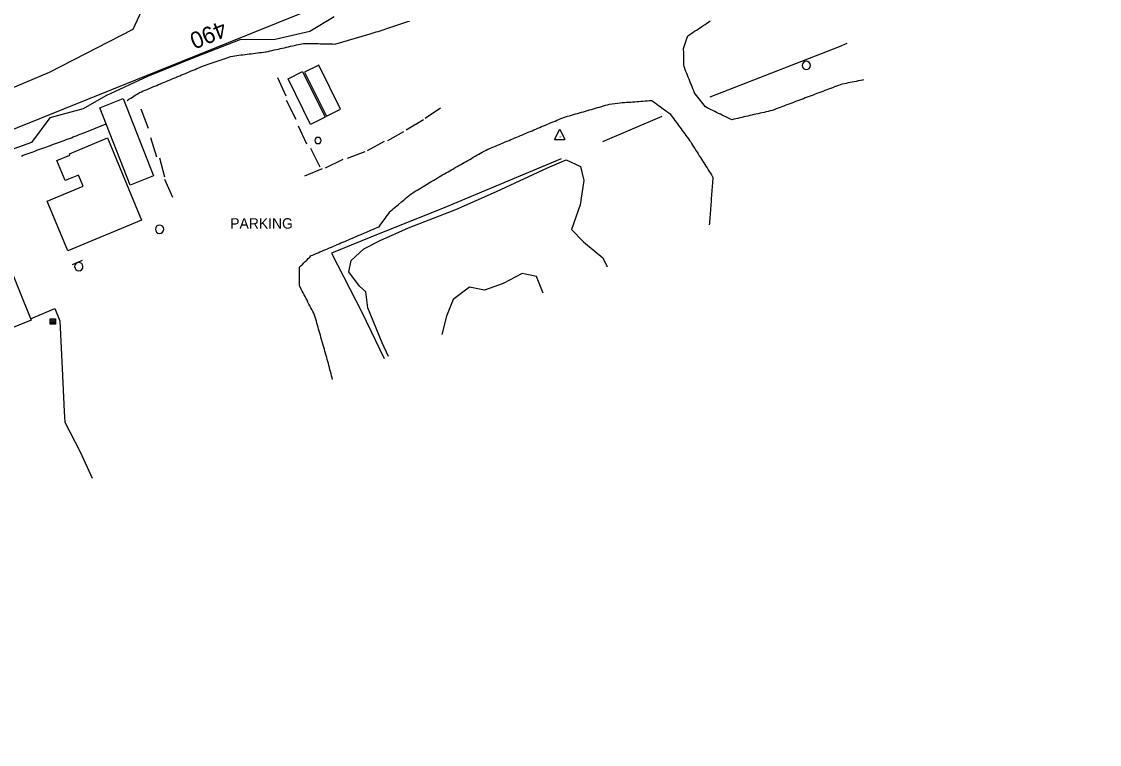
# Model space of a CAD drawing. Extents: x 1901471 to 1963503, y 756461 to 799997.
# Drawn here: x 1931154 to 1931673, y 773252 to 773600 of the extents above; entities that cross this region are included whole.
import ezdxf

# ---------------------------------------------------------------- set-up
doc = ezdxf.new("R2010")
doc.units = 0
for name, color, linetype in [('Default', 7, 'Continuous'), ('RD_EX_Bldg', 7, 'Continuous'), ('RD_EX_DR_Inlet', 7, 'Continuous'), ('RD_EX_Fence_Other', 7, 'Continuous'), ('RD_EX_Misc', 7, 'Continuous'), ('RD_EX_Road', 7, 'Continuous'), ('RD_EX_UT', 7, 'Continuous'), ('RD_EX_VEG', 7, 'Continuous'), ('RD_HC_TX_Sta50', 7, 'Continuous')]:
    doc.layers.add(name, color=color, linetype=linetype)

# ---------------------------------------------------------------- blocks, each defined once
blk = doc.blocks.new('POST')
at = {"layer": 'Default'}
for start, end in [(90, 270), (270, 90)]:
    blk.add_arc((0, 0), 0.127, start, end, dxfattribs=at)
blk = doc.blocks.new('OP')
at = {"layer": 'Default'}
for start, end in [(90, 270), (270, 90)]:
    blk.add_arc((0, 0), 0.127, start, end, dxfattribs=at)
blk = doc.blocks.new('LP')
at = {"layer": 'RD_EX_UT'}
for p, q in [((-5, -3.7), (0, 6.3)), ((0, 6.3), (5, -3.7)), ((-5, -3.7), (5, -3.7))]:
    blk.add_line(p, q, dxfattribs=at)
blk.add_text('L/P', height=2, dxfattribs=at).set_placement((-2.4, -2.4))
blk = doc.blocks.new('SIGN2')
at = {"layer": 'Default'}
blk.add_lwpolyline([(-0.127, 0.169), (-0.127, -0.169)], dxfattribs=at)
for start, end in [(0, 180), (180, 0)]:
    blk.add_arc((0, 0), 0.127, start, end, dxfattribs=at)
blk = doc.blocks.new('DI')
at = {"layer": 'RD_EX_DR_Inlet'}
for p, q in [((-2.5, 0.9), (2.5, 0.9)), ((-0.8, 2.6), (-0.8, -2.4)), ((0.9, 2.6), (0.9, -2.4)), ((-2.5, -0.8), (2.5, -0.8))]:
    blk.add_line(p, q, dxfattribs=at)
blk.add_lwpolyline([(-2.5, -2.4), (-2.5, 2.6), (2.5, 2.6), (2.5, -2.4)], close=True, dxfattribs=at)

msp = doc.modelspace()

# ---------------------------------------------------------------- linework, layer by layer
at = {"layer": 'RD_EX_Bldg'}
for points in [[(1931289.66, 773575.51), (1931300.48, 773553.58), (1931293.48, 773550.12), (1931282.65, 773572.06)], [(1931290.61, 773575.26), (1931301.13, 773554.03), (1931307.9, 773557.39), (1931297.39, 773578.61)], [(1931206.7, 773520.98), (1931192.06, 773558.13), (1931203.37, 773562.58), (1931218.01, 773525.44)], [(1931212.23, 773504.15), (1931176.67, 773489.37), (1931166.74, 773513.26), (1931184.1, 773520.48), (1931181.9, 773525.78), (1931175.49, 773523.12), (1931171.49, 773532.72), (1931177.76, 773535.33), (1931177.48, 773536.01), (1931195.82, 773543.64)], [(1930948.47, 773443.97), (1931133.61, 773518.92), (1931159.12, 773455.92), (1930973.98, 773380.97)]]:
    msp.add_lwpolyline(points, close=True, dxfattribs=at)
at = {"layer": 'RD_EX_Fence_Other'}
for points in [[(1930883.92, 773251.93), (1930841.28, 773321.31), (1930791.03, 773402.61), (1930839.93, 773422.41), (1931152.53, 773548.65), (1931310.94, 773612.53), (1931385, 773642.45), (1931468.45, 773675.64), (1931536.16, 773703.67), (1931591.33, 773725.81), (1931645.77, 773747.61), (1931712.96, 773774.83), (1931772.82, 773798.6), (1931875.14, 773840.05), (1931910.04, 773764.44), (1931916.9, 773748.07)], [(1931485.63, 773563.45), (1931547.96, 773587.66), (1931551.6, 773589.14)], [(1931462.42, 773554), (1931433.84, 773541.79)], [(1931414, 773533.52), (1931356.94, 773509.65), (1931327.59, 773498.02), (1931303.63, 773488.17), (1931318.12, 773459.81), (1931328.82, 773437.58)]]:
    msp.add_lwpolyline(points, dxfattribs=at)
at = {"layer": 'RD_EX_Road'}
for points in [[(1931205.3, 773561.66), (1931206.14, 773562.2), (1931206.98, 773562.74), (1931207.82, 773563.28), (1931208.67, 773563.82), (1931209.51, 773564.36), (1931210.35, 773564.9), (1931211.17, 773565.43), (1931212.09, 773565.81), (1931213.01, 773566.2), (1931213.93, 773566.58), (1931214.86, 773566.97), (1931215.78, 773567.35), (1931216.7, 773567.74), (1931217.62, 773568.12), (1931218.55, 773568.51), (1931219.47, 773568.89), (1931220.39, 773569.28), (1931221.32, 773569.66), (1931222.24, 773570.05), (1931223.16, 773570.43), (1931224.08, 773570.82), (1931225.01, 773571.2), (1931225.93, 773571.59), (1931226.85, 773571.98), (1931227.77, 773572.36), (1931228.7, 773572.75), (1931229.62, 773573.13), (1931230.54, 773573.52), (1931231.47, 773573.9), (1931232.39, 773574.29), (1931233.31, 773574.67), (1931234.23, 773575.06), (1931235.16, 773575.44), (1931236.08, 773575.83), (1931237, 773576.21), (1931237.92, 773576.6), (1931238.85, 773576.98), (1931239.77, 773577.37), (1931240.69, 773577.75), (1931241.62, 773578.14), (1931241.94, 773578.27), (1931242.88, 773578.59), (1931243.83, 773578.91), (1931244.78, 773579.23), (1931245.73, 773579.55), (1931246.67, 773579.87), (1931247.62, 773580.19), (1931248.57, 773580.51), (1931249.52, 773580.83), (1931250.46, 773581.15), (1931251.41, 773581.47), (1931252.36, 773581.79), (1931253.31, 773582.11), (1931254.25, 773582.43), (1931255.2, 773582.75), (1931256.03, 773583.02), (1931257.02, 773583.15), (1931258.01, 773583.27), (1931259, 773583.4), (1931259.99, 773583.52), (1931260.98, 773583.64), (1931261.98, 773583.77), (1931262.97, 773583.89), (1931263.96, 773584.01), (1931264.95, 773584.14), (1931265.94, 773584.26), (1931266.93, 773584.38), (1931267.93, 773584.51), (1931268.92, 773584.63), (1931269.91, 773584.76), (1931270.9, 773584.88), (1931271.89, 773585), (1931272.16, 773585.04), (1931273.14, 773585.26), (1931274.11, 773585.48), (1931275.09, 773585.7), (1931276.06, 773585.92), (1931277.04, 773586.14), (1931278.01, 773586.36), (1931278.98, 773586.59), (1931279.96, 773586.81), (1931280.93, 773587.03), (1931281.91, 773587.25), (1931282.88, 773587.47), (1931283.86, 773587.69), (1931284.83, 773587.91), (1931285.8, 773588.13), (1931286.78, 773588.36), (1931287.75, 773588.58), (1931290.11, 773589.11), (1931291.11, 773589.09), (1931292.11, 773589.07), (1931293.11, 773589.05), (1931294.1, 773589.02), (1931295.1, 773589), (1931296.1, 773588.98), (1931297.1, 773588.96), (1931298.1, 773588.94), (1931299.1, 773588.91), (1931300.1, 773588.89), (1931301.1, 773588.87), (1931302.1, 773588.85), (1931303.1, 773588.83), (1931304.1, 773588.8), (1931305.16, 773588.78), (1931322.17, 773593.63), (1931323.12, 773593.94), (1931324.06, 773594.25), (1931325.01, 773594.57), (1931325.96, 773594.88), (1931326.91, 773595.19), (1931327.86, 773595.5), (1931328.81, 773595.81), (1931329.76, 773596.12), (1931330.71, 773596.43), (1931331.66, 773596.74), (1931332.61, 773597.05), (1931333.56, 773597.37), (1931334.51, 773597.68), (1931335.45, 773597.99), (1931336.4, 773598.3), (1931337.35, 773598.61), (1931338.3, 773598.92), (1931339.25, 773599.23), (1931340.2, 773599.54), (1931341.15, 773599.85)], [(1931559.48, 773571.49), (1931558.91, 773571.38), (1931557.93, 773571.19), (1931556.95, 773571.01), (1931555.97, 773570.82), (1931554.98, 773570.63), (1931554, 773570.44), (1931553.02, 773570.25), (1931552.04, 773570.06), (1931551.06, 773569.87), (1931550.07, 773569.69), (1931549.09, 773569.5), (1931548.29, 773569.19), (1931547.36, 773568.84), (1931546.42, 773568.49), (1931545.48, 773568.14), (1931544.55, 773567.78), (1931543.61, 773567.43), (1931542.68, 773567.08), (1931541.74, 773566.72), (1931540.81, 773566.37), (1931539.87, 773566.02), (1931538.94, 773565.66), (1931538, 773565.31), (1931537.07, 773564.96), (1931536.13, 773564.6), (1931535.19, 773564.25), (1931534.26, 773563.9), (1931533.32, 773563.54), (1931532.39, 773563.19), (1931531.45, 773562.84), (1931530.52, 773562.48), (1931529.58, 773562.13), (1931528.65, 773561.78), (1931527.71, 773561.42), (1931526.78, 773561.07), (1931525.84, 773560.72), (1931524.91, 773560.36), (1931523.97, 773560.01), (1931523.03, 773559.66), (1931522.1, 773559.3), (1931521.16, 773558.95), (1931520.23, 773558.6), (1931519.29, 773558.24), (1931518.36, 773557.89), (1931517.42, 773557.54), (1931516.49, 773557.18), (1931515.55, 773556.83), (1931514.55, 773556.6), (1931513.58, 773556.38), (1931512.6, 773556.15), (1931511.63, 773555.93), (1931510.65, 773555.71), (1931509.68, 773555.48), (1931508.71, 773555.26), (1931507.73, 773555.04), (1931506.76, 773554.81), (1931505.78, 773554.59), (1931504.81, 773554.37), (1931503.83, 773554.14), (1931502.86, 773553.92), (1931501.88, 773553.69), (1931500.91, 773553.47), (1931499.93, 773553.25), (1931498.96, 773553.02), (1931497.99, 773552.8), (1931497.01, 773552.58), (1931496.04, 773552.35), (1931495.09, 773552.82), (1931494.19, 773553.26), (1931493.29, 773553.7), (1931492.4, 773554.14), (1931491.5, 773554.57), (1931490.6, 773555.01), (1931489.7, 773555.45), (1931488.8, 773555.89), (1931487.91, 773556.33), (1931487.01, 773556.77), (1931486.11, 773557.21), (1931485.21, 773557.65), (1931484.31, 773558.09), (1931483.42, 773558.53), (1931482.81, 773559.32), (1931482.2, 773560.12), (1931481.59, 773560.91), (1931480.98, 773561.7), (1931480.37, 773562.49), (1931479.76, 773563.29), (1931479.15, 773564.08), (1931478.54, 773564.87), (1931478.14, 773565.38), (1931477.77, 773566.31), (1931477.4, 773567.24), (1931477.03, 773568.17), (1931476.66, 773569.09), (1931476.29, 773570.02), (1931475.92, 773570.95), (1931475.55, 773571.88), (1931475.18, 773572.81), (1931474.81, 773573.73), (1931474.43, 773574.66), (1931474.06, 773575.59), (1931473.69, 773576.52), (1931473.32, 773577.45), (1931473.11, 773577.98), (1931473.09, 773578.98), (1931473.07, 773579.98), (1931473.04, 773580.98), (1931473.02, 773581.98), (1931473, 773582.98), (1931472.98, 773583.98), (1931472.96, 773584.98), (1931472.94, 773585.97), (1931472.93, 773586.63), (1931473.23, 773587.58), (1931473.54, 773588.54), (1931473.85, 773589.49), (1931474.15, 773590.44), (1931474.46, 773591.39), (1931474.77, 773592.34), (1931474.88, 773592.69), (1931475.72, 773593.24), (1931476.55, 773593.79), (1931477.39, 773594.34), (1931478.22, 773594.89), (1931479.05, 773595.45), (1931479.89, 773596), (1931480.72, 773596.55), (1931481.56, 773597.1), (1931482.39, 773597.65), (1931483.23, 773598.2), (1931484.06, 773598.75), (1931484.9, 773599.3), (1931485.73, 773599.86)], [(1931277.64, 773572.74), (1931281.57, 773563.8)], [(1931281.75, 773561.84), (1931286.33, 773552.59)], [(1931304.11, 773427.43), (1931303.87, 773428.31), (1931303.61, 773429.28), (1931303.35, 773430.24), (1931303.09, 773431.21), (1931302.82, 773432.17), (1931302.56, 773433.14), (1931302.3, 773434.1), (1931302.04, 773435.07), (1931301.51, 773437), (1931301.25, 773437.96), (1931300.99, 773438.93), (1931300.72, 773439.89), (1931300.65, 773440.14), (1931300.38, 773441.1), (1931300.11, 773442.06), (1931299.83, 773443.02), (1931299.56, 773443.99), (1931298.47, 773447.83), (1931298.2, 773448.79), (1931297.92, 773449.76), (1931297.65, 773450.72), (1931297.38, 773451.68), (1931297.1, 773452.64), (1931296.83, 773453.6), (1931296.56, 773454.57), (1931296.28, 773455.53), (1931296.01, 773456.49), (1931295.74, 773457.45), (1931295.46, 773458.41), (1931295, 773459.31), (1931294.54, 773460.19), (1931294.08, 773461.08), (1931293.62, 773461.97), (1931293.16, 773462.86), (1931292.71, 773463.75), (1931292.25, 773464.64), (1931291.79, 773465.52), (1931291.33, 773466.41), (1931290.87, 773467.3), (1931290.41, 773468.19), (1931289.95, 773469.08), (1931289.49, 773469.97), (1931289.03, 773470.85), (1931288.11, 773472.63), (1931288.12, 773474.45), (1931288.12, 773475.45), (1931288.12, 773476.45), (1931288.13, 773477.45), (1931288.13, 773478.45), (1931288.13, 773479.45), (1931288.13, 773480.45), (1931288.13, 773481.45), (1931288.82, 773482.11), (1931289.53, 773482.81), (1931290.25, 773483.51), (1931290.96, 773484.21), (1931291.68, 773484.9), (1931292.39, 773485.6), (1931293.11, 773486.3), (1931293.83, 773487), (1931294.34, 773487.22), (1931295.26, 773487.61), (1931296.18, 773488), (1931297.1, 773488.39), (1931298.02, 773488.78), (1931298.93, 773489.18), (1931299.85, 773489.57), (1931300.77, 773489.96), (1931301.69, 773490.35), (1931302.61, 773490.74), (1931303.53, 773491.13), (1931304.45, 773491.53), (1931305.36, 773491.92), (1931306.28, 773492.31), (1931307.2, 773492.7), (1931308.12, 773493.09), (1931309.04, 773493.49), (1931309.96, 773493.88), (1931310.88, 773494.27), (1931311.79, 773494.66), (1931312.71, 773495.05), (1931313.63, 773495.44), (1931314.55, 773495.84), (1931315.47, 773496.23), (1931316.39, 773496.62), (1931317.31, 773497.01), (1931318.22, 773497.4), (1931319.14, 773497.8), (1931320.06, 773498.19), (1931320.98, 773498.58), (1931321.9, 773498.97), (1931322.82, 773499.36), (1931323.74, 773499.75), (1931324.65, 773500.15), (1931325.57, 773500.54), (1931326.49, 773500.93), (1931326.98, 773501.61), (1931328.73, 773504.04), (1931329.31, 773504.86), (1931329.89, 773505.67), (1931330.47, 773506.48), (1931331.06, 773507.29), (1931331.64, 773508.1), (1931331.9, 773508.33), (1931332.67, 773508.97), (1931333.43, 773509.62), (1931334.19, 773510.27), (1931334.95, 773510.91), (1931335.72, 773511.56), (1931337.24, 773512.85), (1931338.01, 773513.5), (1931338.77, 773514.14), (1931339.53, 773514.79), (1931340.3, 773515.44), (1931341.06, 773516.08), (1931341.82, 773516.73), (1931342.45, 773517.11), (1931343.31, 773517.63), (1931344.16, 773518.14), (1931345.02, 773518.66), (1931345.87, 773519.17), (1931346.73, 773519.69), (1931347.58, 773520.2), (1931348.44, 773520.72), (1931349.29, 773521.24), (1931351, 773522.27), (1931351.86, 773522.78), (1931352.71, 773523.3), (1931353.57, 773523.81), (1931354.42, 773524.33), (1931355.28, 773524.85), (1931356.15, 773525.34), (1931357.01, 773525.84), (1931357.88, 773526.34), (1931358.75, 773526.83), (1931359.62, 773527.33), (1931360.48, 773527.83), (1931361.35, 773528.32), (1931362.22, 773528.82), (1931363.09, 773529.32), (1931363.96, 773529.81), (1931364.82, 773530.31), (1931365.69, 773530.81), (1931366.56, 773531.3), (1931367.43, 773531.8), (1931368.29, 773532.3), (1931369.16, 773532.8), (1931370.03, 773533.29), (1931370.9, 773533.79), (1931371.77, 773534.29), (1931372.63, 773534.78), (1931373.5, 773535.28), (1931374.37, 773535.78), (1931375.24, 773536.27), (1931376.1, 773536.77), (1931376.97, 773537.27), (1931377.89, 773537.79), (1931378.82, 773538.18), (1931379.74, 773538.57), (1931380.66, 773538.96), (1931381.58, 773539.35), (1931382.5, 773539.73), (1931383.42, 773540.12), (1931384.35, 773540.51), (1931385.27, 773540.9), (1931386.19, 773541.28), (1931387.11, 773541.67), (1931388.03, 773542.06), (1931388.96, 773542.45), (1931389.88, 773542.83), (1931390.8, 773543.22), (1931391.72, 773543.61), (1931392.64, 773544), (1931393.56, 773544.38), (1931394.49, 773544.77), (1931395.41, 773545.16), (1931396.33, 773545.55), (1931397.25, 773545.94), (1931398.17, 773546.32), (1931399.09, 773546.71), (1931400.02, 773547.1), (1931400.94, 773547.49), (1931401.86, 773547.87), (1931402.78, 773548.26), (1931403.7, 773548.65), (1931404.63, 773549.04), (1931405.55, 773549.42), (1931406.47, 773549.81), (1931407.39, 773550.2), (1931408.31, 773550.59), (1931409.23, 773550.98), (1931410.16, 773551.36), (1931411.08, 773551.75), (1931412, 773552.14), (1931412.92, 773552.53), (1931413.84, 773552.91), (1931414.76, 773553.3), (1931415.13, 773553.46), (1931416.09, 773553.74), (1931417.05, 773554.02), (1931418.01, 773554.29), (1931418.97, 773554.57), (1931419.93, 773554.85), (1931420.89, 773555.13), (1931421.85, 773555.41), (1931422.81, 773555.69), (1931423.77, 773555.97), (1931424.73, 773556.25), (1931425.69, 773556.53), (1931426.65, 773556.81), (1931427.61, 773557.09), (1931428.57, 773557.37), (1931429.53, 773557.65), (1931430.49, 773557.93), (1931431.45, 773558.21), (1931432.41, 773558.49), (1931433.37, 773558.77), (1931434.33, 773559.05), (1931435.29, 773559.33), (1931436.25, 773559.61), (1931437.21, 773559.89), (1931442.41, 773560.53), (1931443.41, 773560.61), (1931444.41, 773560.68), (1931445.41, 773560.75), (1931446.4, 773560.82), (1931447.4, 773560.9), (1931448.4, 773560.97), (1931449.4, 773561.04), (1931450.39, 773561.12), (1931451.39, 773561.19), (1931452.39, 773561.26), (1931453.38, 773561.33), (1931454.38, 773561.41), (1931455.38, 773561.48), (1931456.38, 773561.55), (1931457.37, 773561.63), (1931457.68, 773561.65), (1931458.48, 773561.06), (1931459.29, 773560.46), (1931460.09, 773559.87), (1931460.9, 773559.28), (1931461.7, 773558.68), (1931462.51, 773558.09), (1931463.31, 773557.5), (1931464.12, 773556.91), (1931464.92, 773556.31), (1931465.73, 773555.72), (1931466.39, 773555.23), (1931466.98, 773554.42), (1931467.57, 773553.62), (1931468.16, 773552.81), (1931468.75, 773552), (1931469.34, 773551.19), (1931469.92, 773550.38), (1931470.51, 773549.58), (1931471.1, 773548.77), (1931471.69, 773547.96), (1931472.28, 773547.15), (1931472.87, 773546.35), (1931473.46, 773545.54), (1931474.05, 773544.73), (1931474.63, 773543.92), (1931475.22, 773543.11), (1931475.81, 773542.31), (1931476.15, 773541.85), (1931476.68, 773541), (1931477.22, 773540.16), (1931477.75, 773539.31), (1931478.29, 773538.47), (1931478.83, 773537.62), (1931479.36, 773536.78), (1931479.9, 773535.94), (1931480.43, 773535.09), (1931480.97, 773534.25), (1931481.51, 773533.4), (1931482.04, 773532.56), (1931482.58, 773531.72), (1931483.11, 773530.87), (1931483.65, 773530.03), (1931484.18, 773529.18), (1931484.72, 773528.34), (1931485.26, 773527.49), (1931485.79, 773526.65), (1931486.33, 773525.81), (1931486.86, 773524.96), (1931486.98, 773524.77), (1931486.91, 773523.78), (1931486.83, 773522.78), (1931486.76, 773521.78), (1931486.69, 773520.79), (1931486.61, 773519.79), (1931486.54, 773518.79), (1931486.46, 773517.8), (1931486.39, 773516.8), (1931486.32, 773515.8), (1931486.24, 773514.81), (1931486.17, 773513.81), (1931486.09, 773512.81), (1931486.02, 773511.82), (1931485.95, 773510.82), (1931485.87, 773509.82), (1931485.8, 773508.83), (1931485.78, 773508.63), (1931485.71, 773507.64), (1931485.63, 773506.64), (1931485.55, 773505.64), (1931485.47, 773504.65), (1931485.39, 773503.65), (1931485.32, 773502.65), (1931485.25, 773501.84)], [(1931211.9, 773557.56), (1931215.36, 773548.33)], [(1931355.99, 773557.88), (1931348.63, 773553.04)], [(1931154.4, 773534.83), (1931155.3, 773535.28), (1931156.24, 773535.63), (1931157.18, 773535.97), (1931158.12, 773536.31), (1931159.06, 773536.65), (1931160, 773536.99), (1931160.94, 773537.33), (1931161.88, 773537.67), (1931162.82, 773538.01), (1931163.76, 773538.36), (1931164.7, 773538.7), (1931165.64, 773539.04), (1931166.58, 773539.38), (1931167.51, 773539.72), (1931168.45, 773540.06), (1931169.39, 773540.4), (1931170.33, 773540.74), (1931171.27, 773541.08), (1931172.21, 773541.43), (1931173.15, 773541.77), (1931174.09, 773542.11), (1931175.03, 773542.45), (1931175.97, 773542.79), (1931176.91, 773543.13), (1931177.51, 773543.35), (1931178.43, 773543.72), (1931179.36, 773544.09), (1931180.29, 773544.46), (1931181.22, 773544.83), (1931182.15, 773545.2), (1931183.08, 773545.57), (1931184, 773545.94), (1931184.93, 773546.3), (1931195.12, 773550.36)], [(1931287.46, 773549.44), (1931291.54, 773540.74)], [(1931347.79, 773552.25), (1931339.39, 773547.28)], [(1931216.46, 773543.9), (1931219.43, 773534.45)], [(1931338.21, 773546.51), (1931330.53, 773542.2)], [(1931293.45, 773538.7), (1931297.97, 773529.76)], [(1931328.95, 773541.93), (1931320.78, 773537.41)], [(1931220.9, 773534), (1931223.3, 773524.89)], [(1931309.01, 773533.17), (1931300.57, 773529.04)], [(1931319.61, 773536.98), (1931311.12, 773533.76)], [(1931299.03, 773528.7), (1931290.63, 773525.26)], [(1931223.24, 773523.85), (1931227.08, 773515.12)], [(1931158.84, 773456.61), (1931170.51, 773461.61), (1931172.96, 773455.66), (1931174.04, 773432.76), (1931175, 773412.09), (1931175.3, 773406.97), (1931182.71, 773392.61), (1931188.48, 773379.94)]]:
    msp.add_lwpolyline(points, dxfattribs=at)
at = {"layer": 'RD_EX_VEG'}
for points in [[(1931133.57, 773560.77), (1931167.93, 773575.28), (1931208.15, 773595.92), (1931214.25, 773609.02)], [(1931304.87, 773601.94), (1931293.09, 773594.82), (1931276.48, 773590.99), (1931259.49, 773590.72), (1931239.25, 773583.01), (1931215.09, 773573.24), (1931194.97, 773563.89), (1931184.08, 773557.66), (1931168.16, 773553.21), (1931159.21, 773541.39), (1931139.86, 773534.52)], [(1931330.95, 773438.46), (1931327.95, 773445.08), (1931321.01, 773461.85), (1931320.07, 773469.57), (1931316.98, 773472.36), (1931311.84, 773479.24), (1931313.01, 773484.67), (1931319.16, 773490.34), (1931326.92, 773494.26), (1931340.66, 773500.38), (1931363.41, 773509.18), (1931382.96, 773517.91), (1931407.38, 773529.18), (1931416.49, 773533.03), (1931423.35, 773529.85), (1931424.85, 773523.15), (1931423.2, 773511.39), (1931419.06, 773499.51), (1931424.71, 773493.58), (1931434.01, 773485.91), (1931436.17, 773481.67)], [(1931405.3, 773468.99), (1931402.08, 773477.02), (1931395.28, 773478.36), (1931386.17, 773473.57), (1931377.18, 773470.37), (1931369.93, 773471.84), (1931362.1, 773465.94), (1931358.93, 773457.94), (1931356.68, 773449.03)]]:
    msp.add_lwpolyline(points, dxfattribs=at)

# ---------------------------------------------------------------- block references
at = {"layer": 'RD_EX_Bldg', "xscale": 15.74803149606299, "yscale": 15.748031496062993, "rotation": -66.27415300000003}
msp.add_blockref('SIGN2', (1931182.02, 773481.76), dxfattribs=at)
at = {"layer": 'RD_EX_DR_Inlet', "xscale": 0.5039370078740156, "yscale": 0.5039370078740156}
msp.add_blockref('DI', (1931169.5, 773455.27), dxfattribs=at)
at = {"layer": 'RD_EX_Misc', "xscale": 11.811023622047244, "yscale": 11.811023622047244}
msp.add_blockref('POST', (1931297.06, 773542.4), dxfattribs=at)
at = {"layer": 'RD_EX_UT'}
for name, p, xscale, yscale in [('OP', (1931531.95, 773578.49), 15.748031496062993, 15.748031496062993), ('LP', (1931413.34, 773544.73), 0.4921259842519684, 0.4921259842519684), ('OP', (1931220.86, 773499.71), 15.748031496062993, 15.748031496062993)]:
    msp.add_blockref(name, p, dxfattribs=dict(at, xscale=xscale, yscale=yscale))

# ---------------------------------------------------------------- texts
at = {"layer": 'RD_EX_Road'}
msp.add_text('PARKING', height=5, dxfattribs=at).set_placement((1931254.87, 773500.01))
at = {"layer": 'RD_HC_TX_Sta50'}
msp.add_text('490', height=8, rotation=202.0132, dxfattribs=at).set_placement((1931251.15, 773600.19))

doc.saveas('drawing.dxf')
